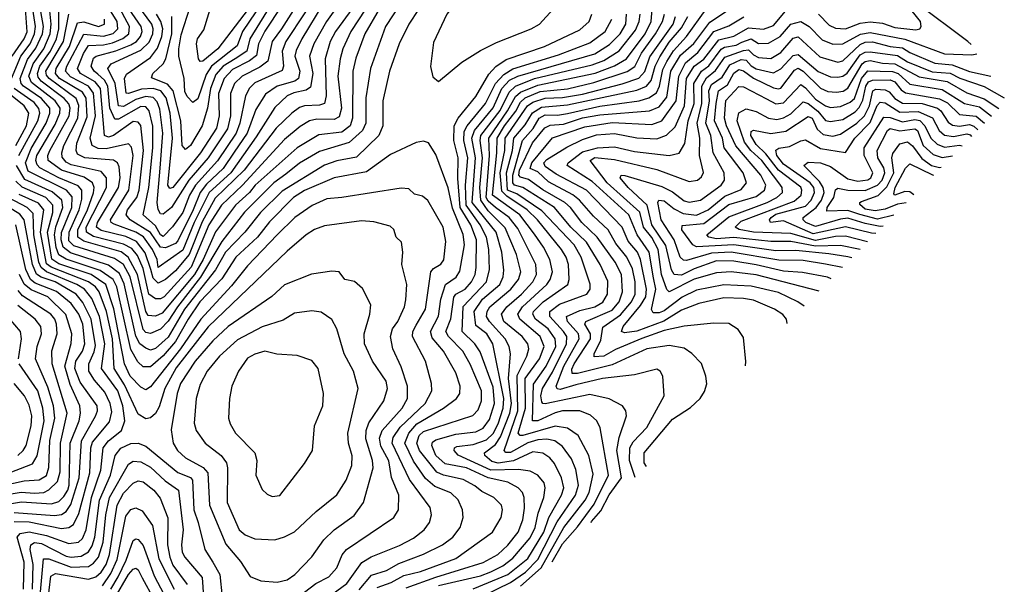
# Model space of a CAD drawing. Extents: x 1308313 to 1441400, y 959662 to 1036319.
# Tile 577 of 656: x 1423077 to 1427046, y 975135 to 977413. Entities that reach past the tile are written whole.
import ezdxf

# ---------------------------------------------------------------- set-up
doc = ezdxf.new("R2010")
doc.units = 0

msp = doc.modelspace()

# ---------------------------------------------------------------- linework, layer by layer
at = {"layer": '0CON10XD'}
for points in [[(1423047.1, 977265), (1423095.1, 977334.9), (1423106.9, 977363.1), (1423096.5, 977515), (1423108.2, 977545), (1423157.6, 977585), (1423172.8, 977615), (1423182.6, 977665), (1423182.6, 977735), (1423202.8, 977877.2), (1423224.3, 977915.7), (1423287.2, 977975), (1423295.4, 977995), (1423295.8, 978045.8), (1423284.7, 978084.7), (1423245, 978097.2), (1423205.4, 978094.6), (1423015, 978055.6)], [(1424195, 977645.6), (1424004.1, 977335.9), (1423992.3, 977285), (1423945.8, 977254.2), (1423897.4, 977225), (1423868.1, 977191.9), (1423845.5, 977134.5), (1423834.2, 977055), (1423812.6, 976985), (1423765.6, 976905), (1423745, 976889.1), (1423732.3, 976905), (1423726.3, 977005), (1423695.7, 977125.7), (1423672.8, 977152.8), (1423608.3, 977178.3), (1423614.3, 977195), (1423654.8, 977235), (1423666, 977255), (1423690.8, 977355), (1423690.2, 977425)], [(1424765, 977162.5), (1424859.4, 977240.6), (1424935, 977288.8), (1424999.2, 977320.8), (1425139.2, 977375), (1425172.2, 977395), (1425226.9, 977455), (1425239.1, 977485), (1425235.5, 977525), (1425205, 977587.1), (1425165, 977613.1), (1425121.1, 977631.1), (1425045, 977630.5), (1424968.6, 977595), (1424905, 977531.5), (1424875, 977522.1), (1424855, 977508.2), (1424798.8, 977435), (1424745, 977320), (1424733, 977223), (1424742, 977182), (1424765, 977162.5)], [(1424260.7, 977579.3), (1424132.2, 977375), (1424094.1, 977325), (1424076.9, 977245), (1424045, 977221.6), (1423974.4, 977185), (1423942.9, 977155), (1423926.3, 977115), (1423926.8, 977025), (1423915, 976971.7), (1423836.7, 976855), (1423758.2, 976765), (1423688.9, 976655), (1423655, 976628), (1423645, 976629.6), (1423635, 976646.4), (1423630.9, 976675), (1423643.9, 976813.9), (1423654.5, 976955), (1423641.7, 977051.7), (1423631.7, 977081.7), (1423615, 977098.7), (1423585, 977102.7), (1423545, 977090.2), (1423495, 977062.8), (1423475, 977064.8), (1423462.3, 977155), (1423432.1, 977215), (1423446.1, 977233.9), (1423565, 977289), (1423598.3, 977321.7), (1423613.2, 977355), (1423615.3, 977375), (1423609.1, 977395), (1423572.7, 977445)], [(1424199.2, 977570.9), (1424065, 977366.2), (1424039.4, 977315), (1424031.4, 977268.6), (1424003.2, 977246.9), (1423935, 977210.9), (1423901.8, 977175), (1423878.6, 977115), (1423880.6, 977025), (1423870.7, 976975), (1423805.6, 976875), (1423695, 976735.2), (1423682.2, 976732.2), (1423673.7, 976745), (1423692.8, 976935), (1423683.2, 977035), (1423667.5, 977097.5), (1423646.1, 977125), (1423615, 977134.3), (1423568, 977132), (1423515, 977114.1), (1423506.6, 977116.6), (1423499.6, 977175), (1423507.8, 977192.2), (1423605, 977259.8), (1423632.8, 977297.2), (1423650.6, 977345), (1423654, 977375), (1423645.7, 977405), (1423628.3, 977435)], [(1424303.3, 977556.7), (1424149.4, 977325), (1424134.7, 977285.3), (1424139.8, 977225), (1424135, 977207.1), (1424025, 977157.3), (1424003.3, 977136.7), (1423986.6, 977105), (1423964.9, 976995), (1423949.2, 976955), (1423875, 976843), (1423785.1, 976744.9), (1423761.4, 976705), (1423734, 976635), (1423693.5, 976576.5), (1423655, 976538.4), (1423645, 976544.9), (1423625, 976581.4), (1423574.3, 976625), (1423598.1, 976735), (1423614.2, 976895), (1423613.4, 976983.4), (1423598.4, 977045), (1423585, 977060.6), (1423565, 977062.2), (1423475, 977011.5), (1423460.8, 977010.8), (1423440.8, 977055), (1423432.3, 977145), (1423418.7, 977168.7), (1423392.4, 977192.4), (1423376.8, 977205), (1423365.5, 977225), (1423375, 977257.6), (1423385, 977265.4), (1423465, 977287), (1423525, 977310.9), (1423547.9, 977325), (1423564.6, 977345), (1423570.9, 977365), (1423567.2, 977385), (1423517.7, 977455)], [(1424082.8, 977525), (1423974.9, 977365), (1423953.5, 977306.5), (1423849.9, 977225), (1423828.7, 977191.3), (1423795, 977093.8), (1423775, 977078.9), (1423752, 977102), (1423742.8, 977122.8), (1423740.5, 977175), (1423719, 977265), (1423719, 977295), (1423728.4, 977351.5), (1423776.7, 977503.3)], [(1423997.5, 977455), (1423875.7, 977295), (1423815, 977244.8), (1423805, 977243.8), (1423797.6, 977255), (1423789.6, 977315), (1423793.9, 977335), (1423818.7, 977371.3), (1423860.2, 977505)], [(1425602.9, 975610.9), (1425594.5, 975625), (1425593.8, 975665), (1425708.9, 975801.1), (1425781.3, 975848.7), (1425820, 975885), (1425837.6, 975912.4), (1425846.3, 975943.7), (1425842.7, 975975), (1425825.2, 976025.2), (1425786.4, 976066.4), (1425755, 976087.3), (1425695, 976098.7), (1425605, 976084.5), (1425465, 976020.5), (1425325, 975984.9), (1425304.2, 975985), (1425302.7, 976002.7), (1425312, 976025), (1425377.1, 976125), (1425377.2, 976145), (1425355.5, 976185), (1425359.1, 976195), (1425465, 976241.2), (1425493.5, 976275), (1425507, 976315), (1425503, 976385), (1425477, 976435), (1425405.2, 976535), (1425343, 976595), (1425297.4, 976655), (1425274.5, 976675), (1425185, 976725.9), (1425128.3, 976768.3), (1425095, 976777.4), (1425088.8, 976785), (1425091.9, 976805), (1425144, 976916), (1425194.2, 976975.8), (1425215, 976986.7), (1425268.3, 976991.7), (1425345, 977016), (1425415, 977028.9), (1425615, 977044.4), (1425655, 977061.3), (1425685, 977100), (1425701.9, 977205), (1425741, 977269), (1425793.6, 977316.4), (1425858.1, 977401.9), (1426041.8, 977525)], [(1423043.7, 977175), (1423082, 977265), (1423119.2, 977315), (1423137.4, 977355), (1423140.7, 977385), (1423130.2, 977455)], [(1424685, 977453.9), (1424645.3, 977395), (1424607.2, 977315), (1424567, 977205), (1424540.8, 977085), (1424540.4, 976985), (1424524.3, 976945.7), (1424435, 976858.5), (1424355, 976843), (1424305, 976825.2), (1424135, 976721), (1424047.2, 976635), (1423984.7, 976555.3), (1423906.6, 976475), (1423866.6, 976403.4), (1423741.6, 976245), (1423675, 976131.6), (1423625, 976086.5), (1423605, 976080.2), (1423585, 976087.1), (1423561.9, 976105), (1423545.6, 976135.6), (1423497.7, 976347.7), (1423479.2, 976389.2), (1423435, 976423), (1423282.1, 976472.1), (1423252.5, 976495), (1423244.3, 976525), (1423245.9, 976554.1), (1423286.6, 976655), (1423288.1, 976698.1), (1423265.3, 976725.3), (1423111.9, 976801.9), (1423100.2, 976835), (1423123.3, 976893.3), (1423184.3, 976995), (1423198.9, 977035), (1423198.2, 977055), (1423165, 977094.9), (1423092.1, 977145), (1423083.4, 977155), (1423079.3, 977175), (1423108.6, 977251.5), (1423142.6, 977297.4), (1423169.3, 977355), (1423172.7, 977385), (1423162.4, 977445)], [(1424610, 977475), (1424551.7, 977385), (1424490.5, 977215), (1424472.3, 977097.7), (1424472.1, 976995), (1424458.9, 976965), (1424405, 976917), (1424285, 976880.8), (1424205, 976833.7), (1424150, 976790), (1424101.6, 976755), (1423983.8, 976636.2), (1423892, 976518), (1423805.9, 976374.1), (1423713.1, 976255), (1423675, 976196.4), (1423645, 976164.8), (1423605, 976146.6), (1423585, 976150.7), (1423575, 976163.1), (1423522.8, 976375), (1423495, 976424.6), (1423459, 976449), (1423295, 976500.8), (1423275, 976521.1), (1423276.6, 976555), (1423316.8, 976645), (1423328, 976688), (1423327.8, 976725), (1423312.7, 976742.7), (1423234.8, 976775), (1423158.1, 976815), (1423147, 976827), (1423142.5, 976845), (1423146.8, 976865), (1423219.8, 976990.2), (1423239.3, 977035), (1423240.1, 977055), (1423220.6, 977085), (1423125, 977158.5), (1423114.6, 977185), (1423131.8, 977235), (1423174.4, 977295), (1423200.5, 977355), (1423203.5, 977395), (1423195.3, 977475)], [(1424525.7, 977455), (1424468.3, 977355), (1424432.1, 977257.9), (1424420, 977205), (1424418.8, 977015), (1424409.7, 976985), (1424375, 976958.7), (1424282.4, 976947.6), (1424195, 976896), (1424026.8, 976745), (1424002.9, 976715), (1423947.3, 976665), (1423866.6, 976556.6), (1423817.2, 976445), (1423782.2, 976385), (1423650.8, 976229.2), (1423625, 976216.3), (1423595, 976219.3), (1423586, 976235), (1423551.4, 976385), (1423514.9, 976455), (1423485.7, 976475.7), (1423335, 976518.6), (1423311.2, 976535), (1423311.6, 976565), (1423350.8, 976645), (1423374, 976714), (1423377.1, 976735), (1423370.7, 976755), (1423336.9, 976776.9), (1423245, 976805.8), (1423191.4, 976845), (1423190.5, 976865), (1423198.2, 976885), (1423276.5, 977025), (1423280.5, 977055), (1423275, 977073.3), (1423255.8, 977095), (1423164.2, 977165), (1423151.2, 977181.2), (1423148.7, 977195), (1423158.3, 977225), (1423201.2, 977285), (1423225.9, 977335), (1423235.1, 977375), (1423234.4, 977455)], [(1424470.3, 977455), (1424412.4, 977365), (1424380.2, 977295), (1424368.3, 977255), (1424359.7, 977185), (1424374.3, 977055.7), (1424365, 977021.1), (1424345, 977009.7), (1424275, 977010.7), (1424245, 977004.1), (1424208.1, 976981.9), (1424145, 976929.4), (1423975.5, 976744.5), (1423891, 976665), (1423839.1, 976585), (1423767.8, 976415), (1423659.4, 976295), (1423645, 976286.9), (1423625, 976286.4), (1423598.1, 976305), (1423575, 976409.6), (1423551.4, 976461.4), (1423529.4, 976489.4), (1423495, 976507.3), (1423375, 976538.1), (1423346.2, 976555), (1423345.7, 976575), (1423426.4, 976735), (1423427, 976775), (1423405, 976800.5), (1423285, 976826.7), (1423265, 976837.2), (1423248.6, 976858.6), (1423246.9, 976875), (1423255.6, 976905), (1423311.9, 977015), (1423315.8, 977065.8), (1423304.6, 977095), (1423195.3, 977175), (1423185, 977189), (1423183.1, 977205), (1423254, 977325), (1423275.5, 977434.5)], [(1424419.6, 977460.4), (1424349.5, 977365), (1424328.6, 977325), (1424308.2, 977255), (1424312.5, 977105), (1424305.5, 977074.5), (1424285, 977067.7), (1424225, 977065.5), (1424205, 977057.8), (1424173.9, 977036.1), (1424111.5, 976975), (1423982.4, 976805), (1423865, 976692.3), (1423812.4, 976597.7), (1423760.8, 976465), (1423705, 976399.7), (1423665, 976364.2), (1423635, 976349.3), (1423615, 976369.5), (1423605.5, 976405.5), (1423582.6, 976472.6), (1423547.3, 976517.3), (1423505, 976537.5), (1423405, 976561.8), (1423386.7, 976575), (1423391, 976595), (1423475.1, 976735), (1423482.2, 976775), (1423478.4, 976818.4), (1423471.4, 976835), (1423455.6, 976845.6), (1423340, 976855), (1423310.6, 976870.6), (1423304.6, 976885), (1423306.8, 976915), (1423349.3, 977020.7), (1423345.5, 977095.5), (1423329.8, 977119.8), (1423237.1, 977175), (1423221.8, 977195), (1423224.2, 977215), (1423277.6, 977305), (1423310.2, 977399.8), (1423335, 977404.2), (1423395, 977384.4), (1423419.1, 977395), (1423418.4, 977415)], [(1424370, 977485), (1424313.1, 977405), (1424262.3, 977315), (1424245.2, 977265), (1424258.7, 977195), (1424249.5, 977140.5), (1424231.9, 977128.1), (1424182.3, 977117.7), (1424155, 977105.5), (1424105, 977058.4), (1424030.6, 976939.4), (1423927.7, 976795), (1423840.3, 976715), (1423780.4, 976595), (1423735, 976482.5), (1423635, 976413.3), (1423631, 976445), (1423613, 976485), (1423576.2, 976536.2), (1423545.1, 976555.1), (1423457.3, 976587.3), (1423445.3, 976595), (1423442.5, 976605), (1423516.8, 976725), (1423534.6, 976865), (1423528.4, 976898.4), (1423515, 976912), (1423425, 976891), (1423392.9, 976892.9), (1423369.4, 976905), (1423361.3, 976935), (1423383, 977025), (1423375, 977116.7), (1423355, 977143.7), (1423281.5, 977181.5), (1423261.8, 977205), (1423267.1, 977225), (1423335, 977354.5), (1423415, 977345.6), (1423453.3, 977356.7), (1423473.2, 977375), (1423470, 977405), (1423431.9, 977465)], [(1424299.3, 977475), (1424213.7, 977335), (1424191.2, 977288.8), (1424186.4, 977265), (1424205.7, 977205), (1424200.4, 977175), (1424185.4, 977165), (1424115.1, 977144.9), (1424067.4, 977112.6), (1424029.5, 977050.5), (1423993.8, 976955), (1423941.4, 976878.6), (1423897.3, 976812.7), (1423830.4, 976749.6), (1423804, 976715), (1423776.7, 976645), (1423715, 976520.4), (1423705, 976510.3), (1423665, 976492.9), (1423645, 976494.9), (1423604.8, 976554.8), (1423522.3, 976605), (1423506, 976625), (1423512.2, 976645), (1423549, 976695), (1423558, 976725), (1423575.9, 976885), (1423565.3, 976985.3), (1423555, 976999.8), (1423535, 977001.7), (1423455.1, 976944.9), (1423435, 976938.3), (1423418.3, 976945), (1423403.3, 977135), (1423381.8, 977161.8), (1423322.4, 977195), (1423310.5, 977215), (1423334.4, 977275.6), (1423355, 977308.3), (1423415, 977310.9), (1423450.8, 977319.2), (1423493.3, 977336.7), (1423517.4, 977355), (1423520.1, 977385), (1423471.6, 977475)], [(1424895, 975064.7), (1425055, 975141.9), (1425115.8, 975184.3), (1425166, 975235), (1425243.4, 975386.6), (1425316.8, 975495), (1425329.9, 975535), (1425318.2, 975598.1), (1425300.7, 975640.7), (1425265, 975690.5), (1425233.6, 975713.6), (1425201.1, 975721.1), (1425165, 975718.5), (1425125, 975706.1), (1425055, 975667.1), (1425036.3, 975666.3), (1425029.8, 975675), (1425084.9, 975835), (1425082.1, 975977.9), (1425121.3, 976055), (1425129.8, 976085), (1425124.8, 976105), (1425102.1, 976135), (1425028.5, 976195), (1425019.5, 976225), (1425040, 976255), (1425099.1, 976305), (1425145.8, 976355), (1425160, 976385), (1425157.5, 976425), (1425085, 976570.5), (1425050, 976615), (1424995, 976654.5), (1424965, 976680.4), (1424957.6, 976695), (1424971.1, 976865), (1424967.6, 976935), (1425043.4, 977045), (1425075, 977103), (1425095, 977120.5), (1425165, 977148.1), (1425396.2, 977196.2), (1425475, 977226.4), (1425523.2, 977255), (1425597.6, 977355), (1425621.7, 977405), (1425626.2, 977455)], [(1425558.4, 975565.7), (1425534.9, 975635), (1425536, 975685), (1425549.5, 975710.5), (1425605, 975767.2), (1425674.6, 975895), (1425668.9, 975975), (1425658.1, 975995), (1425645, 976003.3), (1425555, 975979.7), (1425425.8, 975965.8), (1425319.3, 975939.3), (1425255, 975921), (1425243.6, 975923.6), (1425239.2, 975935), (1425270, 976015), (1425332.7, 976125), (1425329.8, 976145), (1425284.6, 976195), (1425280.4, 976215), (1425335, 976240.1), (1425395.3, 976255), (1425427.1, 976272.9), (1425446.5, 976305), (1425447.2, 976357.2), (1425416.9, 976425), (1425361.3, 976515), (1425298.9, 976575), (1425232.1, 976655), (1425105, 976735.1), (1425071.2, 976745), (1425065.3, 976755), (1425064.1, 976785), (1425103.7, 976925), (1425146.1, 976973.9), (1425171.4, 977015), (1425195, 977029.3), (1425245, 977027), (1425285, 977033.8), (1425415, 977063.4), (1425573.5, 977085), (1425612.5, 977097.5), (1425643.2, 977116.8), (1425656.3, 977143.7), (1425669, 977211), (1425685.8, 977244.2), (1425712.9, 977287.1), (1425765.1, 977344.9), (1425844.4, 977455)], [(1426170.8, 976187.5), (1426167.2, 976205), (1426153.2, 976223.2), (1426120, 976245), (1426035, 976281), (1425995, 976288.4), (1425915, 976290), (1425815, 976267.7), (1425745, 976240.7), (1425673.7, 976196.3), (1425565, 976156.5), (1425515, 976149), (1425503.2, 976155), (1425510, 976175), (1425579.8, 976260.2), (1425600.5, 976295), (1425604.1, 976325), (1425579.5, 976445), (1425566.7, 976475), (1425529.8, 976519.8), (1425505.6, 976575.6), (1425361.7, 976725), (1425239.8, 976789.8), (1425195, 976820.6), (1425189.1, 976835), (1425201.7, 976848.3), (1425282.1, 976897.9), (1425345, 976929.8), (1425401.9, 976948.1), (1425475, 976953.6), (1425565, 976936.2), (1425645, 976932.4), (1425683.9, 976946.1), (1425719.3, 976980.7), (1425756.8, 977065), (1425765.3, 977174.7), (1425795.6, 977224.4), (1425835, 977253.1), (1425895, 977331.7), (1425955, 977345.6), (1426015, 977379.8), (1426075, 977373.9), (1426115, 977388.4), (1426190.7, 977479.3)], [(1426296.8, 977435), (1426339.9, 977389.9), (1426365, 977378.2), (1426405, 977375.7), (1426465, 977399), (1426505, 977404.2), (1426555, 977397.8), (1426605, 977381.4), (1426688.5, 977371.5), (1426705.6, 977375), (1426710.4, 977385), (1426707.6, 977405), (1426653.4, 977473.4)], [(1426911.6, 977312), (1426898.4, 977325), (1426691, 977481)], [(1424517.4, 975122.6), (1424575, 975142.1), (1424625, 975170.4), (1424692.7, 975187.3), (1424835, 975239.2), (1424983.1, 975345), (1425017.3, 975405), (1425022.8, 975435), (1425018.4, 975455), (1424988.2, 975485), (1424939.5, 975509.5), (1424911.9, 975531.9), (1424865, 975558.5), (1424785, 975575.1), (1424757.9, 975587.9), (1424687.9, 975675), (1424678, 975705), (1424687.2, 975735), (1424705, 975751.8), (1424903.8, 975816.1), (1424925, 975838.9), (1424939.1, 975875), (1424938.1, 975915), (1424893.1, 976023.1), (1424863.4, 976075), (1424805.9, 976135), (1424795.2, 976155), (1424814.2, 976205.8), (1424826.5, 976293.5), (1424835, 976305.2), (1424873.2, 976325), (1424897.7, 976355), (1424913, 976385), (1424916.6, 976413.4), (1424917.9, 976525), (1424895.5, 976585), (1424852.6, 976655), (1424842.6, 976772.6), (1424844.1, 976855), (1424826.7, 976925), (1424828.8, 976985), (1424844.6, 977015.4), (1424915, 977102.7), (1424967.9, 977192.1), (1424996.6, 977223.4), (1425037.5, 977252.5), (1425192.9, 977305), (1425335, 977371), (1425371.8, 977405), (1425382.5, 977435)], [(1424635, 975121.6), (1424755, 975164.7), (1424945, 975223.3), (1425004.9, 975255.1), (1425045, 975292.7), (1425085.6, 975345), (1425104.8, 975395), (1425111.8, 975441.8), (1425110.2, 975485), (1425103.5, 975505), (1425086.7, 975525), (1425045, 975546.9), (1424965, 975564.2), (1424878.1, 975605), (1424791.7, 975621.7), (1424755, 975654.4), (1424738.5, 975695), (1424741.3, 975708.7), (1424755, 975718.1), (1424835, 975740.6), (1424915, 975750.3), (1424945, 975764.5), (1424970.1, 975799.9), (1424990.8, 975865), (1424985, 975930.4), (1424933, 976073), (1424911.7, 976105), (1424860.3, 976155), (1424863.9, 976256.1), (1424958.5, 976355), (1424970.4, 976405), (1424967.8, 976485), (1424959.1, 976535), (1424933.1, 976585), (1424876.6, 976665), (1424874.5, 976745.5), (1424883.4, 976855), (1424867.6, 976925), (1424868.6, 976961.4), (1424881.2, 976985), (1424954.9, 977075.1), (1424994.5, 977155), (1425028.7, 977191.3), (1425065, 977214.9), (1425249.2, 977270.8), (1425375, 977319.2), (1425437.4, 977365), (1425464.1, 977415)], [(1424958.4, 975718.4), (1424985, 975743.9), (1425005, 975782), (1425025.4, 975845), (1425028, 975885), (1424984.3, 976105), (1424960.5, 976145), (1424915, 976179.7), (1424908.5, 976235), (1424942.5, 976285), (1425012.2, 976345), (1425026.4, 976375), (1425028.3, 976401.7), (1425020, 976475), (1424997.2, 976555), (1424900.9, 976675), (1424914.3, 976855), (1424899.3, 976935), (1424909.9, 976965), (1424985, 977057), (1425020.9, 977135), (1425051.4, 977168.6), (1425084.7, 977185.3), (1425395, 977274.9), (1425455, 977312.6), (1425497.3, 977355), (1425520, 977395), (1425523.1, 977435)], [(1424905, 975116.9), (1425045, 975174.9), (1425125, 975238.8), (1425190, 975345), (1425210.3, 975405), (1425261.3, 975495), (1425270.8, 975525), (1425261.1, 975565), (1425232.1, 975622.1), (1425213.6, 975645), (1425185, 975664.8), (1425145, 975669.8), (1425067.1, 975632.9), (1425005, 975624), (1424980.3, 975630.3), (1424951.6, 975655), (1424950.8, 975665), (1424995, 975698.7), (1425015, 975729.7), (1425052.6, 975825), (1425059, 975865), (1425046.9, 975965), (1425054.8, 976064.8), (1425049.8, 976095), (1425034.5, 976125), (1424970.1, 976195), (1424959, 976215), (1424961, 976235), (1424972.1, 976255), (1425057, 976325), (1425087, 976365), (1425097.3, 976395), (1425079.9, 976465), (1425033.6, 976573.6), (1424965, 976641), (1424935.1, 976685), (1424931.8, 976735), (1424942.8, 976855), (1424932.8, 976925), (1424935.9, 976945), (1425013.2, 977046.8), (1425049.9, 977120.1), (1425075, 977144), (1425152.5, 977175), (1425385, 977229.9), (1425431.8, 977248.2), (1425492.9, 977287.1), (1425559.7, 977370.3), (1425574.2, 977405), (1425578.4, 977435)], [(1425095, 975127.5), (1425178.6, 975201.4), (1425270.8, 975365), (1425356.4, 975475), (1425372.9, 975505), (1425388.8, 975578.8), (1425371.1, 975655), (1425327.8, 975735), (1425285, 975765.6), (1425235, 975773.1), (1425105, 975735.1), (1425093.8, 975735), (1425086.7, 975745), (1425115.2, 975845), (1425114.5, 975965), (1425172.1, 976045), (1425191.5, 976095), (1425174.9, 976134.9), (1425093.6, 976205), (1425084.8, 976225), (1425104.3, 976255), (1425202.3, 976345), (1425215.5, 976365), (1425224.2, 976395), (1425213.2, 976445), (1425188.2, 976495), (1425152.1, 976547.9), (1425093.3, 976625), (1424982.8, 976705), (1425000.7, 976875), (1425001.3, 976935), (1425030.8, 976985), (1425076.4, 977043.6), (1425095, 977080.4), (1425115, 977097.7), (1425175, 977122.5), (1425285, 977133.3), (1425390.7, 977159.3), (1425525, 977203.7), (1425555.8, 977224.2), (1425582.7, 977277.3), (1425640.1, 977355), (1425667.4, 977405), (1425675.9, 977435)], [(1425223.2, 975225.3), (1425265, 975298.6), (1425325, 975366.8), (1425391.9, 975458.1), (1425450.7, 975575), (1425416.4, 975766.4), (1425403.1, 975795), (1425378, 975818), (1425334.5, 975834.5), (1425265, 975834.9), (1425235, 975827.3), (1425165, 975794), (1425143.4, 975795), (1425147.9, 975942.1), (1425199.2, 976015), (1425238.1, 976095), (1425235.9, 976125.9), (1425206.6, 976165), (1425155.5, 976205), (1425144.9, 976225), (1425147.7, 976235), (1425186.5, 976275), (1425286.2, 976343.8), (1425292.1, 976365), (1425289.5, 976425), (1425279.7, 976455), (1425260.9, 976485), (1425164.1, 976605), (1425122.7, 976645), (1425040.3, 976700.3), (1425020.6, 976720.6), (1425013.1, 976795), (1425032, 976885), (1425033.6, 976935), (1425123.8, 977065), (1425145, 977079.6), (1425195, 977095.5), (1425265, 977099), (1425345, 977112.6), (1425505, 977153.1), (1425572.8, 977177.2), (1425596.1, 977203.9), (1425616.7, 977263.3), (1425710.5, 977395), (1425721, 977425)], [(1425380.2, 975384.8), (1425381.9, 975388.1), (1425419.1, 975430.9), (1425453.3, 975496.7), (1425502.7, 975565), (1425484.2, 975675), (1425492.7, 975727.3), (1425522.5, 975815), (1425520, 975835), (1425506.9, 975855), (1425453.5, 975883.5), (1425375, 975900.5), (1425195, 975863.2), (1425185, 975863.8), (1425181, 975871), (1425177.8, 975895), (1425184.7, 975925), (1425225, 975990.2), (1425280.6, 976105), (1425282.5, 976135), (1425269.2, 976155), (1425214.1, 976215), (1425214.1, 976235), (1425253.1, 976265), (1425363.5, 976305), (1425376.8, 976325), (1425376.1, 976346.1), (1425340.4, 976455), (1425311.8, 976505), (1425182, 976642), (1425080.7, 976710.7), (1425043.1, 976725), (1425038.9, 976795), (1425064, 976885), (1425068.4, 976935), (1425115, 976988.9), (1425143.4, 977036.6), (1425180.2, 977059.8), (1425285, 977068.5), (1425565, 977127.6), (1425603.9, 977143.9), (1425622.7, 977167.3), (1425638.9, 977225), (1425657.7, 977262.3), (1425695, 977321.4), (1425745, 977379.4), (1425770.1, 977425)], [(1426002.9, 976017), (1426004.4, 976034.4), (1425995, 976130), (1425973.6, 976163.6), (1425935, 976186.9), (1425875, 976187.9), (1425755, 976176.9), (1425675, 976158.7), (1425585, 976126.4), (1425478, 976082), (1425432.1, 976055), (1425392.9, 976052.9), (1425392.7, 976065), (1425420, 976120), (1425427.8, 976172.2), (1425498.5, 976221.5), (1425543.1, 976275), (1425557.6, 976305), (1425558, 976355), (1425547.2, 976407.2), (1425524, 976455), (1425480.1, 976510.1), (1425449.2, 976565), (1425390.1, 976620.1), (1425333.2, 976685), (1425306, 976706), (1425209.1, 976759.1), (1425165, 976799.3), (1425135, 976812.8), (1425141, 976835), (1425225, 976935.6), (1425355, 976979.8), (1425465, 976997.8), (1425625, 976989.9), (1425665, 977004.8), (1425722.4, 977085), (1425733.2, 977185), (1425761, 977239), (1425810.4, 977279.6), (1425875, 977365.1), (1425935, 977387.7), (1425996.1, 977423.9)], [(1426238.9, 976256.6), (1426213.9, 976275), (1426135, 976312.7), (1426025, 976337.1), (1425915, 976343.6), (1425805, 976321), (1425746.8, 976293.2), (1425675, 976238.4), (1425655, 976230.5), (1425630.2, 976230.2), (1425623.1, 976243.1), (1425640.9, 976325), (1425631.6, 976371.6), (1425614.7, 976475), (1425566, 976545), (1425531.7, 976625), (1425385, 976759.6), (1425284.1, 976825), (1425287.4, 976835), (1425345, 976879.4), (1425405.8, 976895.8), (1425475, 976900), (1425555, 976881.2), (1425695, 976864.1), (1425735, 976874.2), (1425757.5, 976912.5), (1425771.7, 977005), (1425795.9, 977075), (1425794.2, 977155), (1425825, 977204.6), (1425855, 977226.2), (1425905, 977294.1), (1425918.1, 977301.9), (1425965, 977309.6), (1425987.8, 977322.2), (1426025, 977334.6), (1426055, 977315.8), (1426095, 977317.7), (1426142.3, 977345), (1426185, 977394), (1426225, 977405.2), (1426259.2, 977385), (1426311.8, 977331.8), (1426355, 977313.8), (1426395, 977315.2), (1426465.8, 977354.2), (1426505, 977361.1), (1426645, 977333.6), (1426805, 977275.2), (1426915, 977270.3), (1426935, 977274.6)], [(1426299, 976317.6), (1426045, 976383.4), (1425944.6, 976395.4), (1425885, 976391.5), (1425795, 976365.9), (1425695, 976315.2), (1425685, 976324.5), (1425664.2, 976385), (1425650.4, 976485), (1425625, 976533.8), (1425591.7, 976575), (1425576.4, 976636.4), (1425444.3, 976755), (1425376.4, 976845), (1425395, 976857.1), (1425475, 976848.1), (1425645, 976808.3), (1425775, 976759.8), (1425808.9, 976765), (1425825, 976778.5), (1425833.3, 976796.7), (1425817.3, 976865), (1425818.9, 976935), (1425807.5, 976995), (1425826.3, 977075), (1425826.8, 977145), (1425845, 977178), (1425882.1, 977207.9), (1425918.7, 977261.3), (1425995, 977288.8), (1426015, 977291.2), (1426035, 977270.1), (1426055, 977259.6), (1426105, 977256.4), (1426145, 977280.5), (1426195, 977338.1), (1426215, 977343.3), (1426302.4, 977262.4), (1426375, 977240.5), (1426395, 977245.9), (1426465, 977312.7), (1426485, 977321.6), (1426515, 977322.5), (1426585, 977304), (1426635, 977299.1), (1426665, 977279.7), (1426765, 977236.9), (1426835, 977229.9), (1426905, 977204), (1426990.8, 977185.2)], [(1426348, 976367.4), (1426333.4, 976373.4), (1426232.6, 976392.6), (1426155, 976397.9), (1426045, 976424.2), (1425955, 976438), (1425885, 976439.5), (1425795, 976407.5), (1425745, 976382.6), (1425715, 976384.4), (1425703.8, 976403.8), (1425681.6, 976501.6), (1425625.5, 976585), (1425606, 976665), (1425529.4, 976735), (1425497.6, 976775), (1425500.8, 976785), (1425515.8, 976784.2), (1425665, 976739.7), (1425708.4, 976718.4), (1425755, 976682), (1425775, 976676.6), (1425821.1, 976685), (1425904.3, 976745), (1425917.2, 976765), (1425916.9, 976795), (1425872.1, 976875), (1425863.1, 976945), (1425843, 976995), (1425857.4, 977085), (1425854.8, 977125.2), (1425865, 977150.5), (1425908.8, 977181.2), (1425939.1, 977230.9), (1425985, 977251.3), (1426005, 977248.9), (1426025, 977226), (1426045, 977214.3), (1426115, 977197.7), (1426145, 977214.5), (1426195, 977268.6), (1426215, 977272.2), (1426295, 977203.6), (1426345, 977182.1), (1426375, 977180.6), (1426395, 977184.3), (1426412.8, 977197.2), (1426465, 977270.6), (1426485, 977281.3), (1426505, 977283.2), (1426615, 977268.1), (1426655, 977242.1), (1426755, 977201.6), (1426827.1, 977197.1), (1426866.1, 977176.1), (1426965, 977142.4), (1427045.6, 977097.3)], [(1426393.3, 976413.4), (1426325, 976427), (1426235, 976441.8), (1426137.3, 976442.7), (1425945, 976475.4), (1425865, 976470.9), (1425765, 976441.1), (1425753.1, 976443.1), (1425739.8, 976455), (1425715.1, 976525), (1425662.9, 976605), (1425649, 976675), (1425653.3, 976685), (1425675, 976681.7), (1425715, 976649.9), (1425751, 976631), (1425805, 976624.2), (1425851.7, 976645), (1425918.8, 976701.2), (1425985, 976727.2), (1426006.8, 976755), (1425993, 976795), (1425917.1, 976895), (1425909.5, 976935), (1425878, 977005), (1425884.5, 977075), (1425893.5, 977125), (1425929.7, 977150.2), (1425955, 977196.6), (1425975, 977211.1), (1425995, 977206.6), (1426035, 977176), (1426115, 977137.1), (1426135, 977133.2), (1426145, 977136.1), (1426200.6, 977209.4), (1426215, 977217.5), (1426235, 977204.9), (1426305, 977136.1), (1426335, 977122.7), (1426369.8, 977120.2), (1426395.6, 977124.4), (1426415, 977136.7), (1426473.4, 977235), (1426485, 977244.5), (1426505, 977248.2), (1426555, 977236.8), (1426605, 977234.7), (1426702.2, 977182.2), (1426815, 977162.8), (1426895, 977117.3), (1426965, 977093.5), (1427023.9, 977053.7)], [(1426430.8, 976451.5), (1426415, 976456.6), (1426337.8, 976467.8), (1426205, 976482.2), (1426125, 976480.5), (1425955, 976504.5), (1425805, 976496.4), (1425790.2, 976505), (1425746.1, 976565), (1425747.6, 976582.4), (1425835, 976590.7), (1425935, 976667.3), (1426045, 976700), (1426079.6, 976725), (1426083.8, 976745), (1426064.3, 976785), (1425963.3, 976903.3), (1425925.8, 976985), (1425918.2, 977015), (1425923.4, 977086.6), (1425975, 977143.4), (1425995, 977142.1), (1426086.7, 977093.3), (1426125, 977073.3), (1426155, 977077.6), (1426225, 977150.9), (1426245, 977137.2), (1426285, 977091.6), (1426325, 977065.7), (1426345, 977058.6), (1426385, 977061.7), (1426425, 977079.5), (1426441.8, 977095), (1426470.7, 977175), (1426495, 977206.1), (1426595, 977203.5), (1426617.9, 977195), (1426665, 977152.6), (1426795, 977130.6), (1426885, 977075.1), (1426945, 977061.4), (1426994.3, 977023.6)], [(1423073.2, 976865), (1423150.4, 977005), (1423157.8, 977035), (1423154.2, 977054.2), (1423135, 977078.2), (1423054.5, 977135)], [(1426464.5, 976485.7), (1426385, 976501.4), (1426285, 976499.3), (1426185, 976518), (1426105, 976517.5), (1425955, 976534.6), (1425885, 976528.3), (1425854.2, 976535), (1425846.9, 976545), (1425935, 976617.6), (1426090.4, 976675), (1426129.1, 976695), (1426152.2, 976715), (1426149.7, 976735), (1426136.6, 976755), (1426068, 976845), (1426023.8, 976885), (1425998.3, 976918.3), (1425968.4, 977005), (1425975, 977036.2), (1426005, 977052.9), (1426045, 977042.5), (1426095, 977014.8), (1426129.4, 977009.4), (1426155, 977016), (1426185, 977033.3), (1426235, 977081.7), (1426255, 977074.4), (1426293.8, 977043.8), (1426325, 977005.9), (1426345, 977002.3), (1426395, 977009.4), (1426445, 977041.2), (1426461.2, 977058.8), (1426475, 977087.4), (1426488.1, 977145), (1426498.4, 977161.6), (1426515, 977168.6), (1426585, 977170.3), (1426605, 977161.5), (1426629.3, 977129.3), (1426646.8, 977116.8), (1426785, 977093.9), (1426816.7, 977076.7), (1426865, 977030.4), (1426932.8, 977022.8), (1426966.1, 976995)], [(1423062.1, 976905), (1423104.4, 976985), (1423114.2, 977035), (1423095.1, 977065), (1423019.8, 977125)], [(1426494.5, 976516.2), (1426405, 976539.7), (1426365, 976538), (1426285, 976522.1), (1426185, 976549.9), (1426035, 976555.5), (1425976.4, 976566.4), (1425960.6, 976575), (1425985, 976599.2), (1426198.9, 976681.1), (1426226.4, 976705), (1426230.1, 976725), (1426225, 976736.7), (1426135.5, 976805), (1426085, 976871), (1426045, 976909.6), (1426024.6, 976945), (1426025, 976961.1), (1426035, 976966.4), (1426105, 976953.2), (1426165, 976962.3), (1426255, 977021.6), (1426271.5, 977015), (1426291, 976971), (1426315, 976950), (1426355, 976942.8), (1426385, 976950.4), (1426451.7, 976995), (1426482.3, 977025), (1426502.5, 977065), (1426515.6, 977125), (1426528.4, 977131.6), (1426565, 977129.3), (1426581.7, 977121.7), (1426605, 977094.4), (1426635, 977075.5), (1426715, 977074.9), (1426776.7, 977055), (1426790, 977045), (1426819.5, 976999.5), (1426836.9, 976986.9), (1426865, 976982.5), (1426905, 976989.6), (1426923.1, 976983.1), (1426939.1, 976967.6)], [(1426528, 976550.2), (1426510.9, 976550.9), (1426405, 976577.5), (1426275, 976548.8), (1426155, 976601.6), (1426103.8, 976595), (1426099.6, 976605), (1426105.6, 976615), (1426125, 976627.9), (1426245, 976660.7), (1426267.8, 976685), (1426281.1, 976715), (1426278.4, 976735), (1426262.8, 976755), (1426155, 976829.1), (1426128.8, 976865), (1426124.2, 976885.8), (1426136.3, 976893.7), (1426179.3, 976900.7), (1426225, 976923.9), (1426245, 976927.7), (1426305, 976893), (1426405, 976876.2), (1426442.7, 976935), (1426505, 976997.3), (1426533.8, 977066.2), (1426545, 977079.2), (1426565, 977076.7), (1426625, 977039.9), (1426698.1, 977041.9), (1426756.6, 977016.6), (1426783.1, 976965), (1426805, 976946.8), (1426841.1, 976941.1), (1426895, 976951.6), (1426907.7, 976947.7), (1426913.1, 976941.2)], [(1426557.6, 976580.2), (1426545, 976578.2), (1426485, 976590.2), (1426415, 976611.3), (1426385, 976608.1), (1426285, 976578.6), (1426245.2, 976595), (1426234.7, 976605), (1426235.3, 976615), (1426287, 976655), (1426308.4, 976685), (1426318.9, 976715), (1426315.5, 976735), (1426300.4, 976760.4), (1426237.3, 976825), (1426255, 976837.2), (1426305, 976835.2), (1426345, 976821), (1426415, 976770.8), (1426455, 976761.5), (1426495, 976766.6), (1426507.8, 976775), (1426515.8, 976795), (1426481.4, 976865), (1426480.6, 976895), (1426560.2, 977019.8), (1426585, 977018.4), (1426635, 977000.8), (1426685, 977010.3), (1426705, 977005.8), (1426725.1, 976985), (1426749.7, 976935), (1426775, 976909.9), (1426805, 976897.7), (1426865, 976905.9), (1426876.1, 976903.7)], [(1426600.3, 976623.6), (1426535, 976608.5), (1426463.5, 976626.5), (1426415, 976642.6), (1426330.2, 976640.2), (1426331.4, 976655), (1426358, 976695), (1426365, 976726.4), (1426375, 976733.4), (1426415.3, 976725.3), (1426485, 976722.9), (1426535, 976745.3), (1426553.5, 976765), (1426563.7, 976795), (1426559.9, 976815), (1426535.4, 976855), (1426532.9, 976885), (1426574.4, 976965.6), (1426585, 976973.2), (1426625, 976964.7), (1426685, 976972.9), (1426695.1, 976965), (1426718, 976905), (1426758.3, 976868.3), (1426795, 976856), (1426836.3, 976863.2)], [(1424445, 975113.2), (1424495, 975171.6), (1424555, 975190.8), (1424605, 975218.7), (1424705, 975256.3), (1424781.2, 975295), (1424822.5, 975325), (1424852.7, 975365), (1424864, 975405), (1424861.8, 975435), (1424845, 975475.4), (1424815, 975504.3), (1424750, 975530), (1424712.5, 975562.5), (1424665, 975632), (1424629, 975705), (1424645.6, 975745), (1424677.6, 975782.4), (1424785, 975846), (1424838, 975885), (1424851.1, 975905), (1424853, 975935), (1424835, 975988.2), (1424785.2, 976075), (1424739.7, 976129.7), (1424733.2, 976155), (1424765, 976216.2), (1424775.1, 976285), (1424793, 976345), (1424836.5, 976373.5), (1424851.4, 976398.6), (1424869.3, 976505), (1424865, 976545.5), (1424822, 976652), (1424804, 976734), (1424755, 976869.2), (1424725, 976916.2), (1424705, 976921.9), (1424675, 976916.5), (1424571.8, 976868.2), (1424475, 976799.2), (1424345, 976775.2), (1424225, 976722.9), (1424180.2, 976695), (1424083.4, 976596.6), (1424035.8, 976535), (1423947.6, 976455), (1423892.3, 976367.7), (1423802.9, 976275), (1423756.3, 976205), (1423705.3, 976114.7), (1423655, 976056.2), (1423605, 976012.8), (1423575, 976013), (1423552.9, 976032.9), (1423525, 976082.8), (1423468.2, 976335), (1423454.3, 976364.3), (1423401.2, 976401.2), (1423265, 976447.2), (1423234.5, 976464.5), (1423223.5, 976493.5), (1423217.5, 976545), (1423222.9, 976577.1), (1423251.2, 976655), (1423247, 976685), (1423207.8, 976717.8), (1423097.3, 976767.3), (1423063.7, 976825)], [(1426649.6, 976673.7), (1426615, 976668.7), (1426565, 976648.3), (1426525, 976642.2), (1426485, 976648.8), (1426463.1, 976666.9), (1426463.2, 976675), (1426470.5, 976679.5), (1426536.9, 976703.1), (1426571.5, 976738.5), (1426599.8, 976795), (1426592.9, 976855), (1426596.8, 976873.2), (1426625, 976912.3), (1426655, 976919.5), (1426675, 976904.1), (1426713.2, 976853.2), (1426752.3, 976825), (1426785, 976816.9), (1426791.5, 976817.7)], [(1426681, 976705.5), (1426665, 976717.8), (1426645, 976719.1), (1426605, 976704.8), (1426600.1, 976710.1), (1426605.6, 976735), (1426646.8, 976813.2), (1426665, 976831.2), (1426756.3, 976786.3), (1426760, 976785.7)], [(1424310.3, 975075), (1424395, 975138), (1424456.3, 975223.7), (1424493.6, 975246.4), (1424607.9, 975292.1), (1424665, 975321.9), (1424706.8, 975355), (1424729.3, 975385), (1424736.5, 975415), (1424731.8, 975445), (1424648.3, 975558.3), (1424579, 975705), (1424582.7, 975727.3), (1424611.2, 975768.8), (1424711.9, 975865), (1424738.8, 975915), (1424737.3, 975945), (1424712.9, 976035), (1424660.6, 976135), (1424662.2, 976155), (1424675, 976180.6), (1424713.2, 976245), (1424733.8, 976395), (1424745, 976409.1), (1424775, 976426.8), (1424786.5, 976443.5), (1424795, 976517.5), (1424784, 976575), (1424722.8, 976682.8), (1424700.1, 976700.1), (1424668.3, 976708.3), (1424645, 976729.6), (1424615, 976733.2), (1424375.2, 976694.8), (1424315, 976690.5), (1424256.6, 976663.4), (1424186.3, 976615), (1424115, 976544.3), (1423995, 976419.3), (1423930.5, 976339.5), (1423806.9, 976205), (1423724.9, 976085.1), (1423605, 975931.2), (1423585, 975920), (1423565, 975930.6), (1423522.8, 975975), (1423500.1, 976025), (1423456.6, 976246.6), (1423424.5, 976344.5), (1423365, 976384.7), (1423235, 976428), (1423206.8, 976446.8), (1423189.6, 976555), (1423211.1, 976635), (1423210.4, 976665), (1423183, 976695), (1423086.6, 976736.6), (1423060.9, 976760.9)], [(1424185, 975072.8), (1424271, 975139), (1424322.7, 975165), (1424355, 975202.1), (1424376.2, 975253.8), (1424394.2, 975275.8), (1424585.2, 975404.8), (1424603.3, 975435), (1424604.7, 975495), (1424576.3, 975566.3), (1424565, 975633.6), (1424532.7, 975692.7), (1424527.3, 975725), (1424537.9, 975755), (1424619.3, 975845), (1424639.8, 975885), (1424640.6, 975935), (1424615, 976012.5), (1424580.8, 976085), (1424571.1, 976135), (1424580.3, 976165), (1424601.1, 976195), (1424627.8, 976255), (1424633.1, 976283.1), (1424637.8, 976345), (1424618, 976425), (1424620.9, 976475), (1424615.5, 976515), (1424594.7, 976534.7), (1424585, 976565.7), (1424569.9, 976579.9), (1424505, 976596.7), (1424455, 976600.6), (1424305, 976581.2), (1424265, 976566.2), (1424231.5, 976545), (1424155, 976478.4), (1423836.8, 976173.2), (1423708.3, 976008.3), (1423661.6, 975925), (1423639.1, 975850.9), (1423625, 975824.7), (1423605, 975807.1), (1423585, 975802.5), (1423555, 975821.4), (1423500.2, 975940.2), (1423458, 976005), (1423450.5, 976125), (1423427.4, 976235), (1423398, 976315), (1423382.4, 976335), (1423354.5, 976355), (1423204.3, 976414.3), (1423185, 976428.2), (1423160.9, 976555), (1423174.2, 976645), (1423152.4, 976672.4), (1423075, 976707.5)], [(1423055, 975388.8), (1423115, 975386.9), (1423245, 975359.9), (1423275, 975364.1), (1423293.4, 975376.6), (1423315, 975420.4), (1423359.7, 975585), (1423363.8, 975685), (1423371, 975709), (1423439.1, 975790.9), (1423448.8, 975831.2), (1423442.2, 975865), (1423420.8, 975910.8), (1423378.1, 975958.1), (1423355.7, 975995), (1423356.4, 976025), (1423377.8, 976072.3), (1423382.2, 976097.8), (1423365.5, 976205), (1423332.2, 976272.2), (1423305, 976305.9), (1423219.7, 976355), (1423163.6, 976373.6), (1423145, 976386.7), (1423128.3, 976425), (1423095.7, 976605.7), (1423077.5, 976627.6), (1423003.7, 976673.7)], [(1423092.4, 975115), (1423095.6, 975225), (1423067, 975325), (1423079.4, 975340.6), (1423115, 975346.9), (1423185, 975332.2), (1423275, 975300.4), (1423314.6, 975305.4), (1423329.6, 975320.4), (1423345.6, 975355), (1423366.1, 975485), (1423404.7, 975595), (1423413.2, 975685), (1423435, 975713.8), (1423487.6, 975755), (1423500.5, 975795), (1423492.3, 975855), (1423472.9, 975915), (1423406.7, 976005), (1423419.8, 976105), (1423399.4, 976215), (1423367.9, 976287.8), (1423338.8, 976325), (1423307, 976345), (1423185, 976395.8), (1423163, 976413), (1423153.7, 976435), (1423133.8, 976545), (1423131.3, 976631.3), (1423107, 976655), (1423033.3, 976693.3)], [(1423055.3, 975425.3), (1423217.1, 975412.9), (1423245, 975416.9), (1423265, 975429.3), (1423282.8, 975457.2), (1423316.3, 975565), (1423325.6, 975714.4), (1423382.8, 975812.8), (1423390.3, 975835), (1423388.9, 975855), (1423321.1, 975951.1), (1423298.8, 976005), (1423302.9, 976035), (1423330, 976075), (1423340, 976105), (1423331, 976185), (1423316, 976225), (1423285, 976268.4), (1423225, 976316.8), (1423140.1, 976350.1), (1423120.6, 976365), (1423102.1, 976405), (1423061.7, 976585)], [(1422985, 975451.4), (1423085, 975467.6), (1423205, 975460.2), (1423235, 975469.6), (1423255, 975489.3), (1423271.5, 975515), (1423276.2, 975535), (1423280.2, 975705), (1423316.3, 975795), (1423322.4, 975825), (1423318.9, 975855), (1423281, 975941), (1423259, 976015), (1423284.1, 976105.9), (1423287, 976145), (1423263.6, 976223.6), (1423190.7, 976295), (1423122.8, 976322.8), (1423095.2, 976345.2), (1423076.6, 976385)], [(1424115, 975144.2), (1424155, 975153.8), (1424185.4, 975175), (1424255, 975246.5), (1424303.3, 975315), (1424345, 975355.3), (1424425, 975413.3), (1424463.4, 975465), (1424502.4, 975605), (1424499.7, 975635), (1424471.6, 975721.6), (1424473.3, 975755), (1424485, 975786.5), (1424545.3, 975875), (1424559.7, 975925), (1424554.2, 975955), (1424499.2, 976035), (1424467.4, 976105), (1424465.2, 976145), (1424488, 976225), (1424491.8, 976261.8), (1424458.7, 976328.7), (1424426.4, 976356.4), (1424388, 976365), (1424365, 976395.6), (1424335, 976398.5), (1424253.3, 976386.7), (1424145, 976342.5), (1424093.6, 976296.4), (1423917.1, 976175), (1423855, 976117), (1423784.4, 976035.6), (1423725.3, 975944.7), (1423711.8, 975905), (1423688.2, 975758.2), (1423695.9, 975705), (1423712.5, 975675), (1423745.4, 975645), (1423816.9, 975606.9), (1423835.1, 975585.1), (1423842.6, 975455), (1423907.3, 975297.3), (1423967.2, 975227.2), (1424006.5, 975166.5), (1424048.8, 975148.8), (1424115, 975144.2)], [(1422975, 975489.4), (1423083.4, 975506.6), (1423137.3, 975502.7), (1423174.5, 975505), (1423194.2, 975515.8), (1423229.5, 975550.5), (1423240.6, 975589.4), (1423242.1, 975705), (1423268.9, 975825), (1423208.2, 976025), (1423206.3, 976076.3), (1423227.6, 976145), (1423225.9, 976185), (1423219.1, 976205), (1423203, 976225), (1423089, 976299), (1423070.6, 976320.6)], [(1422965, 975524.9), (1423095, 975552.1), (1423155, 975557), (1423185, 975574.2), (1423193.9, 975606.1), (1423198.2, 975715), (1423219.1, 975805), (1423213.3, 975855), (1423190.6, 975930.6), (1423140.6, 976045), (1423148.2, 976095), (1423165.2, 976145), (1423162.3, 976175), (1423140, 976205), (1423070, 976260)], [(1424105, 975314.6), (1424145, 975326.1), (1424185, 975346.9), (1424271.4, 975428.6), (1424355, 975495.5), (1424393.5, 975555), (1424415.8, 975615), (1424416.9, 975653.1), (1424402.2, 975705), (1424400, 975745), (1424442, 975925), (1424422.1, 975995), (1424384.7, 976065), (1424355.3, 976165.3), (1424335, 976202.9), (1424292.2, 976232.2), (1424255, 976238.2), (1424185, 976228.8), (1424138.8, 976201.2), (1424055, 976174.2), (1423955, 976120.7), (1423882.2, 976055), (1423832.2, 975995), (1423805, 975940.6), (1423787.8, 975885), (1423780.5, 975785), (1423788.4, 975755), (1423824.8, 975704.8), (1423888.7, 975655), (1423910.8, 975625), (1423915.2, 975605), (1423913.1, 975465), (1423961.2, 975355), (1423985.5, 975335), (1424025, 975318.8), (1424105, 975314.6)], [(1423071.9, 976045), (1423084.4, 976125), (1423081, 976155), (1423035, 976208.4)], [(1424095, 975489.4), (1424125, 975493.3), (1424225, 975622), (1424257.1, 975675), (1424265.4, 975775), (1424299.2, 975855), (1424302, 975905), (1424279.6, 976005), (1424255, 976038.5), (1424195, 976058.6), (1424113.3, 976063.3), (1424065, 976075.9), (1424025, 976064), (1423995, 976046.9), (1423958.5, 975995), (1423931.8, 975935), (1423922.3, 975885), (1423919.2, 975805), (1423925, 975782.5), (1423946.4, 975745), (1424025.5, 975665), (1424032.5, 975635), (1424029.1, 975575), (1424055, 975518), (1424075, 975498.6), (1424095, 975489.4)], [(1423015, 975577.3), (1423128.4, 975621.6), (1423146.9, 975653.1), (1423175.1, 975795), (1423170.7, 975845), (1423149.9, 975915), (1423074.8, 976025)], [(1423069.6, 975655), (1423091.6, 975675), (1423102.9, 975695), (1423122.8, 975775), (1423125.9, 975815), (1423115, 975857.9), (1423096.3, 975895), (1423055, 975944.8)], [(1423129.2, 975115), (1423130.8, 975215), (1423118.9, 975275), (1423122.6, 975295), (1423136.5, 975303.5), (1423165, 975299.5), (1423265, 975248.8), (1423285, 975244.2), (1423325, 975249.3), (1423354, 975266), (1423369.3, 975290.7), (1423379.5, 975325), (1423398.4, 975475), (1423443.6, 975575), (1423461.8, 975655), (1423485, 975683.7), (1423525, 975702.9), (1423555, 975704.5), (1423585, 975693), (1423715, 975585.6), (1423765, 975565.5), (1423774, 975555), (1423778.8, 975435), (1423797, 975385), (1423823.3, 975275), (1423856.2, 975225), (1423883.5, 975175), (1423893.4, 975083.4)], [(1424765, 975130.1), (1424935, 975169.9), (1424976.2, 975185), (1425025, 975209.6), (1425065, 975240.1), (1425135, 975323.1), (1425155.3, 975364.7), (1425167.5, 975422.6), (1425189.3, 975485), (1425194.8, 975524.8), (1425190.5, 975545), (1425165.5, 975575.5), (1425135, 975591.3), (1425087.9, 975597.9), (1424976.1, 975596.1), (1424845, 975655.6), (1424828.4, 975675), (1424830, 975685), (1424838.8, 975691.2), (1424905, 975699.4), (1424958.4, 975718.4)], [(1423158.6, 975075), (1423172.4, 975237.6), (1423195, 975238.6), (1423285, 975204), (1423355, 975206.8), (1423375, 975220.7), (1423394.1, 975245), (1423412.9, 975305), (1423424.2, 975415.8), (1423439, 975485), (1423515, 975619.5), (1423535, 975631.3), (1423565, 975629.4), (1423605, 975607.6), (1423662.8, 975552.8), (1423717.2, 975515), (1423736.4, 975355), (1423728.8, 975295), (1423732.2, 975265), (1423742.5, 975245), (1423812.9, 975162.9), (1423819, 975065)], [(1423188.8, 975055), (1423202.4, 975167.6), (1423221.3, 975178.7), (1423355, 975155.6), (1423384.3, 975165), (1423405, 975184.8), (1423425.2, 975215.2), (1423439.5, 975255), (1423470.1, 975455), (1423495, 975502.2), (1423535, 975543.4), (1423555, 975552.5), (1423575, 975548.4), (1423617.6, 975515), (1423643.1, 975483.1), (1423674, 975404), (1423673.2, 975295), (1423681.7, 975245), (1423695, 975213), (1423752.7, 975135)], [(1423410.3, 975129.7), (1423445, 975179), (1423470.4, 975235), (1423505, 975410), (1423525, 975436.7), (1423545, 975444), (1423571.2, 975431.2), (1423613, 975373), (1423637.4, 975237.4), (1423699.5, 975115)], [(1423444.5, 975115), (1423474.2, 975165), (1423506.8, 975233.2), (1423535, 975312), (1423545, 975318.7), (1423555, 975315.3), (1423575, 975292.3), (1423618.8, 975168.8), (1423658, 975095)], [(1423457.8, 975075), (1423515, 975175.2), (1423535, 975196.1), (1423545, 975200.5), (1423555, 975193.5), (1423571.1, 975161.1), (1423618.2, 975075)]]:
    msp.add_lwpolyline(points, dxfattribs=at)

doc.saveas('drawing.dxf')
